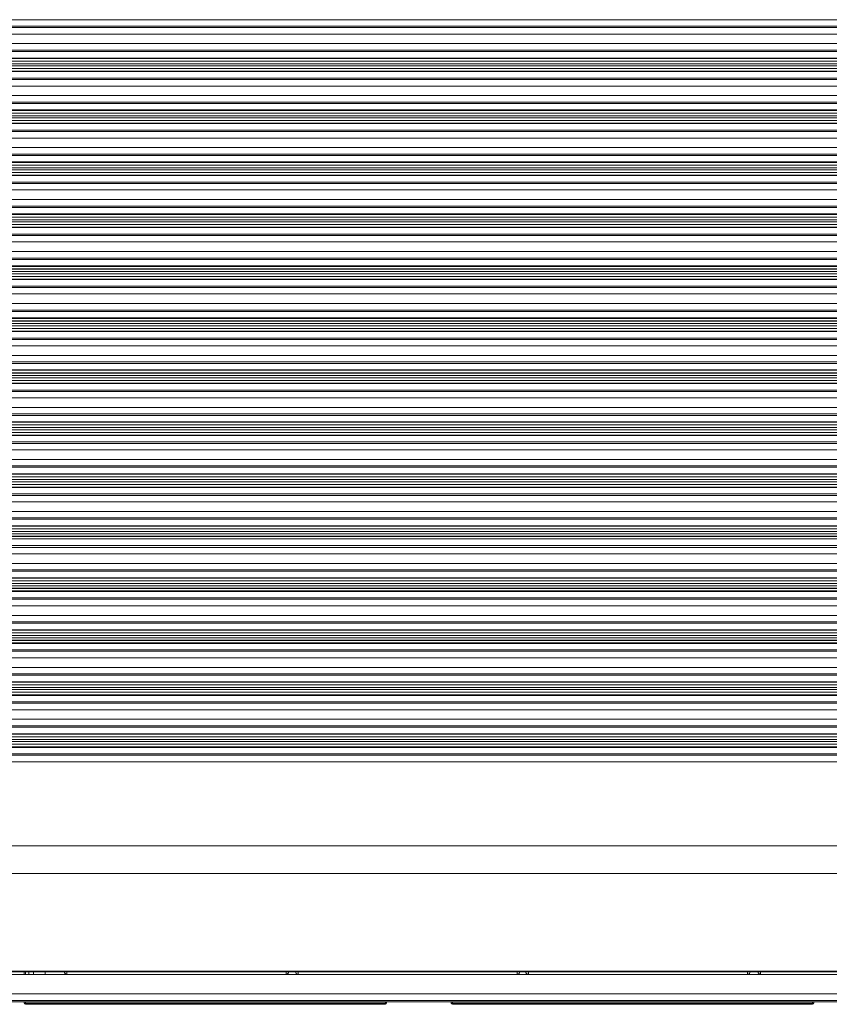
# Model space of a CAD drawing. Header units: millimetres. Extents: x 990 to 1809, y 0 to 562.
# Tile 543 of 550: x 1586 to 1648, y 278 to 354. Entities that reach past the tile are written whole.
import ezdxf

# ---------------------------------------------------------------- set-up
doc = ezdxf.new("R2010")
doc.units = ezdxf.units.MM
doc.layers.add('1', color=7, linetype='Continuous', true_color=0xffffff)
doc.layers.add('10', color=7, linetype='Continuous')

msp = doc.modelspace()

# ---------------------------------------------------------------- linework, layer by layer
at = {"layer": '1', "color": 7, "linetype": 'Continuous', "lineweight": 18}
for p, q in [((1545.848, 354.113), (1691.873, 354.113)), ((1691.873, 353.613), (1545.848, 353.613)), ((1551.247, 353.506), (1686.474, 353.506)), ((1686.474, 353.006), (1551.247, 353.006)), ((1545.848, 351.663), (1691.873, 351.663)), ((1551.247, 352.27), (1686.474, 352.27)), ((1686.474, 351.77), (1551.247, 351.77)), ((1544.572, 351.128), (1693.149, 351.128)), ((1693.149, 350.928), (1544.572, 350.928)), ((1545.221, 350.922), (1692.501, 350.922)), ((1691.873, 351.164), (1545.848, 351.164)), ((1544.572, 350.348), (1693.149, 350.348)), ((1693.149, 350.148), (1544.572, 350.148)), ((1692.501, 350.722), (1545.221, 350.722)), ((1545.221, 350.554), (1692.501, 350.554)), ((1692.501, 350.354), (1545.221, 350.354)), ((1545.848, 350.113), (1691.873, 350.113)), ((1691.873, 349.613), (1545.848, 349.613)), ((1551.247, 349.506), (1686.474, 349.506)), ((1686.474, 349.006), (1551.247, 349.006)), ((1551.247, 348.27), (1686.474, 348.27)), ((1544.572, 347.128), (1693.149, 347.128)), ((1545.848, 347.663), (1691.873, 347.663)), ((1691.873, 347.164), (1545.848, 347.164)), ((1686.474, 347.77), (1551.247, 347.77)), ((1693.149, 346.928), (1544.572, 346.928)), ((1544.572, 346.348), (1693.149, 346.348)), ((1545.221, 346.922), (1692.501, 346.922)), ((1692.501, 346.722), (1545.221, 346.722)), ((1545.221, 346.554), (1692.501, 346.554)), ((1692.501, 346.354), (1545.221, 346.354)), ((1693.149, 346.148), (1544.572, 346.148)), ((1545.848, 346.113), (1691.873, 346.113)), ((1691.873, 345.613), (1545.848, 345.613)), ((1551.247, 345.506), (1686.474, 345.506)), ((1686.474, 345.006), (1551.247, 345.006)), ((1551.247, 344.27), (1686.474, 344.27)), ((1545.848, 343.663), (1691.873, 343.663)), ((1686.474, 343.77), (1551.247, 343.77)), ((1544.572, 343.128), (1693.149, 343.128)), ((1693.149, 342.928), (1544.572, 342.928)), ((1545.221, 342.922), (1692.501, 342.922)), ((1692.501, 342.722), (1545.221, 342.722)), ((1545.221, 342.554), (1692.501, 342.554)), ((1691.873, 343.164), (1545.848, 343.164)), ((1544.572, 342.348), (1693.149, 342.348)), ((1693.149, 342.148), (1544.572, 342.148)), ((1692.501, 342.354), (1545.221, 342.354)), ((1545.848, 342.113), (1691.873, 342.113)), ((1691.873, 341.613), (1545.848, 341.613)), ((1551.247, 341.506), (1686.474, 341.506)), ((1686.474, 341.006), (1551.247, 341.006)), ((1551.247, 340.27), (1686.474, 340.27)), ((1545.848, 339.663), (1691.873, 339.663)), ((1686.474, 339.77), (1551.247, 339.77)), ((1544.572, 339.128), (1693.149, 339.128)), ((1693.149, 338.928), (1544.572, 338.928)), ((1545.221, 338.922), (1692.501, 338.922)), ((1692.501, 338.722), (1545.221, 338.722)), ((1691.873, 339.164), (1545.848, 339.164)), ((1544.572, 338.348), (1693.149, 338.348)), ((1693.149, 338.148), (1544.572, 338.148)), ((1545.221, 338.554), (1692.501, 338.554)), ((1692.501, 338.354), (1545.221, 338.354)), ((1545.848, 338.113), (1691.873, 338.113)), ((1691.873, 337.613), (1545.848, 337.613)), ((1551.247, 337.506), (1686.474, 337.506)), ((1686.474, 337.006), (1551.247, 337.006)), ((1551.247, 336.27), (1686.474, 336.27)), ((1686.474, 335.77), (1551.247, 335.77)), ((1544.572, 335.128), (1693.149, 335.128)), ((1693.149, 334.928), (1544.572, 334.928)), ((1545.848, 335.663), (1691.873, 335.663)), ((1691.873, 335.164), (1545.848, 335.164)), ((1544.572, 334.348), (1693.149, 334.348)), ((1545.221, 334.922), (1692.501, 334.922)), ((1692.501, 334.722), (1545.221, 334.722)), ((1545.221, 334.554), (1692.501, 334.554)), ((1692.501, 334.354), (1545.221, 334.354)), ((1693.149, 334.148), (1544.572, 334.148)), ((1545.848, 334.113), (1691.873, 334.113)), ((1691.873, 333.613), (1545.848, 333.613)), ((1551.247, 333.506), (1686.474, 333.506)), ((1686.474, 333.006), (1551.247, 333.006)), ((1551.247, 332.27), (1686.474, 332.27)), ((1545.848, 331.663), (1691.873, 331.663)), ((1691.873, 331.164), (1545.848, 331.164)), ((1686.474, 331.77), (1551.247, 331.77)), ((1544.572, 331.128), (1693.149, 331.128)), ((1693.149, 330.928), (1544.572, 330.928)), ((1545.221, 330.922), (1692.501, 330.922)), ((1692.501, 330.722), (1545.221, 330.722)), ((1545.221, 330.554), (1692.501, 330.554)), ((1544.572, 330.348), (1693.149, 330.348)), ((1693.149, 330.148), (1544.572, 330.148)), ((1692.501, 330.354), (1545.221, 330.354)), ((1545.848, 330.113), (1691.873, 330.113)), ((1691.873, 329.613), (1545.848, 329.613)), ((1551.247, 329.506), (1686.474, 329.506)), ((1686.474, 329.006), (1551.247, 329.006)), ((1551.247, 328.27), (1686.474, 328.27)), ((1545.848, 327.663), (1691.873, 327.663)), ((1686.474, 327.77), (1551.247, 327.77)), ((1544.572, 327.128), (1693.149, 327.128)), ((1693.149, 326.928), (1544.572, 326.928)), ((1545.221, 326.922), (1692.501, 326.922)), ((1692.501, 326.722), (1545.221, 326.722)), ((1691.873, 327.164), (1545.848, 327.164)), ((1544.572, 326.348), (1693.149, 326.348)), ((1693.149, 326.148), (1544.572, 326.148)), ((1545.221, 326.554), (1692.501, 326.554)), ((1692.501, 326.354), (1545.221, 326.354)), ((1545.848, 326.113), (1691.873, 326.113)), ((1691.873, 325.613), (1545.848, 325.613)), ((1551.247, 325.506), (1686.474, 325.506)), ((1686.474, 325.006), (1551.247, 325.006)), ((1545.848, 323.663), (1691.873, 323.663)), ((1551.247, 324.27), (1686.474, 324.27)), ((1686.474, 323.77), (1551.247, 323.77)), ((1544.572, 323.128), (1693.149, 323.128)), ((1693.149, 322.928), (1544.572, 322.928)), ((1545.221, 322.922), (1692.501, 322.922)), ((1691.873, 323.164), (1545.848, 323.164)), ((1544.572, 322.348), (1693.149, 322.348)), ((1693.149, 322.148), (1544.572, 322.148)), ((1692.501, 322.722), (1545.221, 322.722)), ((1545.221, 322.554), (1692.501, 322.554)), ((1692.501, 322.354), (1545.221, 322.354)), ((1545.848, 322.113), (1691.873, 322.113)), ((1691.873, 321.613), (1545.848, 321.613)), ((1551.247, 321.506), (1686.474, 321.506)), ((1686.474, 321.006), (1551.247, 321.006)), ((1551.247, 320.27), (1686.474, 320.27)), ((1686.474, 319.77), (1551.247, 319.77)), ((1544.572, 319.128), (1693.149, 319.128)), ((1545.848, 319.663), (1691.873, 319.663)), ((1691.873, 319.164), (1545.848, 319.164)), ((1693.149, 318.928), (1544.572, 318.928)), ((1544.572, 318.348), (1693.149, 318.348)), ((1545.221, 318.922), (1692.501, 318.922)), ((1692.501, 318.722), (1545.221, 318.722)), ((1545.221, 318.554), (1692.501, 318.554)), ((1692.501, 318.354), (1545.221, 318.354)), ((1693.149, 318.148), (1544.572, 318.148)), ((1545.848, 318.113), (1691.873, 318.113)), ((1691.873, 317.613), (1545.848, 317.613)), ((1551.247, 317.506), (1686.474, 317.506)), ((1686.474, 317.006), (1551.247, 317.006)), ((1551.247, 316.27), (1686.474, 316.27)), ((1545.848, 315.663), (1691.873, 315.663)), ((1686.474, 315.77), (1551.247, 315.77)), ((1544.572, 315.128), (1693.149, 315.128)), ((1693.149, 314.928), (1544.572, 314.928)), ((1545.221, 314.922), (1692.501, 314.922)), ((1692.501, 314.722), (1545.221, 314.722)), ((1545.221, 314.554), (1692.501, 314.554)), ((1691.873, 315.164), (1545.848, 315.164)), ((1544.572, 314.348), (1693.149, 314.348)), ((1693.149, 314.148), (1544.572, 314.148)), ((1692.501, 314.354), (1545.221, 314.354)), ((1692.889, 313.638), (1544.832, 313.638)), ((1551.247, 313.506), (1686.474, 313.506)), ((1686.474, 313.006), (1551.247, 313.006)), ((1551.247, 312.27), (1686.474, 312.27)), ((1545.848, 311.663), (1691.873, 311.663)), ((1686.474, 311.77), (1551.247, 311.77)), ((1544.572, 311.128), (1693.149, 311.128)), ((1693.149, 310.928), (1544.572, 310.928)), ((1545.221, 310.922), (1692.501, 310.922)), ((1692.501, 310.722), (1545.221, 310.722)), ((1691.873, 311.164), (1545.848, 311.164)), ((1544.572, 310.348), (1693.149, 310.348)), ((1693.149, 310.148), (1544.572, 310.148)), ((1545.221, 310.554), (1692.501, 310.554)), ((1692.501, 310.354), (1545.221, 310.354)), ((1545.848, 310.113), (1691.873, 310.113)), ((1691.873, 309.613), (1545.848, 309.613)), ((1551.247, 309.506), (1686.474, 309.506)), ((1686.474, 309.006), (1551.247, 309.006)), ((1545.848, 307.663), (1691.873, 307.663)), ((1551.247, 308.27), (1686.474, 308.27)), ((1686.474, 307.77), (1551.247, 307.77)), ((1544.572, 307.128), (1693.149, 307.128)), ((1693.149, 306.928), (1544.572, 306.928)), ((1545.221, 306.922), (1692.501, 306.922)), ((1691.873, 307.164), (1545.848, 307.164)), ((1544.572, 306.348), (1693.149, 306.348)), ((1693.149, 306.148), (1544.572, 306.148)), ((1692.501, 306.722), (1545.221, 306.722)), ((1545.221, 306.554), (1692.501, 306.554)), ((1692.501, 306.354), (1545.221, 306.354)), ((1545.848, 306.113), (1691.873, 306.113)), ((1691.873, 305.613), (1545.848, 305.613)), ((1551.247, 305.506), (1686.474, 305.506)), ((1686.474, 305.006), (1551.247, 305.006)), ((1551.247, 304.27), (1686.474, 304.27)), ((1544.572, 303.128), (1693.149, 303.128)), ((1545.848, 303.663), (1691.873, 303.663)), ((1691.873, 303.164), (1545.848, 303.164)), ((1686.474, 303.77), (1551.247, 303.77)), ((1693.149, 302.928), (1544.572, 302.928)), ((1544.572, 302.348), (1693.149, 302.348)), ((1545.221, 302.922), (1692.501, 302.922)), ((1692.501, 302.722), (1545.221, 302.722)), ((1545.221, 302.554), (1692.501, 302.554)), ((1692.501, 302.354), (1545.221, 302.354)), ((1693.149, 302.148), (1544.572, 302.148)), ((1545.848, 302.113), (1691.873, 302.113)), ((1691.873, 301.613), (1545.848, 301.613)), ((1551.247, 301.506), (1686.474, 301.506)), ((1686.474, 301.006), (1551.247, 301.006)), ((1551.247, 300.27), (1686.474, 300.27)), ((1545.848, 299.663), (1691.873, 299.663)), ((1686.474, 299.77), (1551.247, 299.77)), ((1544.572, 299.128), (1693.149, 299.128)), ((1693.149, 298.928), (1544.572, 298.928)), ((1545.221, 298.922), (1692.501, 298.922)), ((1692.501, 298.722), (1545.221, 298.722)), ((1545.221, 298.554), (1692.501, 298.554)), ((1691.873, 299.164), (1545.848, 299.164)), ((1544.572, 298.348), (1693.149, 298.348)), ((1693.149, 298.148), (1544.572, 298.148)), ((1692.501, 298.354), (1545.221, 298.354)), ((1545.848, 298.113), (1691.873, 298.113)), ((1691.873, 297.613), (1545.848, 297.613)), ((1551.247, 297.506), (1686.474, 297.506)), ((1686.474, 297.006), (1551.247, 297.006)), ((1555.474, 290.525), (1682.248, 290.525)), ((1682.248, 288.412), (1555.474, 288.412)), ((1696.698, 280.638), (1541.024, 280.638)), ((1547.96, 280.898), (1689.762, 280.898)), ((1547.96, 280.84), (1689.762, 280.84)), ((1536.875, 279.138), (1700.846, 279.138)), ((1700.846, 278.638), (1536.875, 278.638)), ((1590.344, 278.638), (1590.344, 278.638)), ((1590.344, 278.538), (1590.344, 278.526)), ((1591.875, 278.638), (1591.875, 278.638)), ((1591.875, 278.526), (1591.875, 278.538)), ((1593.844, 278.638), (1593.844, 278.638)), ((1593.844, 278.538), (1593.844, 278.526)), ((1593.985, 278.638), (1593.985, 278.638)), ((1593.985, 278.538), (1593.985, 278.526)), ((1594.703, 278.638), (1594.703, 278.638)), ((1594.703, 278.538), (1594.703, 278.526)), ((1595.209, 278.638), (1595.209, 278.638)), ((1595.209, 278.526), (1595.209, 278.538)), ((1595.375, 278.638), (1595.375, 278.638)), ((1595.375, 278.526), (1595.375, 278.538)), ((1595.416, 278.638), (1595.416, 278.638)), ((1595.416, 278.538), (1595.416, 278.526)), ((1595.565, 278.638), (1595.565, 278.638)), ((1595.565, 278.638), (1595.565, 278.638)), ((1595.565, 278.538), (1595.565, 278.526)), ((1595.565, 278.538), (1595.565, 278.526)), ((1595.91, 278.638), (1595.91, 278.638)), ((1595.91, 278.526), (1595.91, 278.538)), ((1596.056, 278.638), (1596.056, 278.638)), ((1596.056, 278.526), (1596.056, 278.538)), ((1597.184, 278.638), (1597.184, 278.638)), ((1597.184, 278.538), (1597.184, 278.526)), ((1597.344, 278.638), (1597.344, 278.638)), ((1597.344, 278.538), (1597.344, 278.526)), ((1597.36, 278.638), (1597.36, 278.638)), ((1597.36, 278.638), (1597.36, 278.638)), ((1597.36, 278.538), (1597.36, 278.526)), ((1597.36, 278.538), (1597.36, 278.526)), ((1598.875, 278.638), (1598.875, 278.638)), ((1598.875, 278.526), (1598.875, 278.538)), ((1600.844, 278.638), (1600.844, 278.638)), ((1600.844, 278.538), (1600.844, 278.526)), ((1602.232, 278.638), (1602.232, 278.638)), ((1602.232, 278.526), (1602.232, 278.538)), ((1602.375, 278.638), (1602.375, 278.638)), ((1602.375, 278.526), (1602.375, 278.538)), ((1604.855, 278.638), (1604.855, 278.638)), ((1605.686, 278.638), (1605.686, 278.638)), ((1605.729, 278.638), (1605.729, 278.638)), ((1605.729, 278.526), (1605.729, 278.538)), ((1605.868, 278.638), (1605.868, 278.638)), ((1605.868, 278.526), (1605.868, 278.538)), ((1607.852, 278.638), (1607.852, 278.638)), ((1607.852, 278.538), (1607.852, 278.526)), ((1607.86, 278.638), (1607.86, 278.638)), ((1607.86, 278.538), (1607.86, 278.526)), ((1609.229, 278.638), (1609.229, 278.638)), ((1609.229, 278.526), (1609.229, 278.538)), ((1611.269, 278.638), (1611.269, 278.638)), ((1611.269, 278.538), (1611.269, 278.526)), ((1611.843, 278.638), (1611.843, 278.638)), ((1611.843, 278.538), (1611.843, 278.526)), ((1612.176, 278.638), (1612.176, 278.638)), ((1612.176, 278.526), (1612.176, 278.538)), ((1612.52, 278.638), (1612.52, 278.638)), ((1612.52, 278.538), (1612.52, 278.526)), ((1612.8, 278.638), (1612.8, 278.638)), ((1612.8, 278.526), (1612.8, 278.538)), ((1613.026, 278.638), (1613.026, 278.638)), ((1613.026, 278.526), (1613.026, 278.538)), ((1613.233, 278.638), (1613.233, 278.638)), ((1613.233, 278.538), (1613.233, 278.526)), ((1613.382, 278.638), (1613.382, 278.638)), ((1613.382, 278.638), (1613.382, 278.638)), ((1613.382, 278.538), (1613.382, 278.526)), ((1613.382, 278.538), (1613.382, 278.526)), ((1613.727, 278.638), (1613.727, 278.638)), ((1613.727, 278.526), (1613.727, 278.538)), ((1613.873, 278.638), (1613.873, 278.638)), ((1613.873, 278.526), (1613.873, 278.538)), ((1615.001, 278.638), (1615.001, 278.638)), ((1615.001, 278.538), (1615.001, 278.526)), ((1626.656, 278.638), (1626.656, 278.638)), ((1626.656, 278.538), (1626.656, 278.526)), ((1628.043, 278.638), (1628.043, 278.638)), ((1628.043, 278.526), (1628.043, 278.538)), ((1628.186, 278.638), (1628.186, 278.638)), ((1628.186, 278.526), (1628.186, 278.538)), ((1631.02, 278.638), (1631.02, 278.638)), ((1631.02, 278.538), (1631.02, 278.526)), ((1631.686, 278.638), (1631.686, 278.638)), ((1631.686, 278.526), (1631.686, 278.538)), ((1633.663, 278.638), (1633.663, 278.638)), ((1633.663, 278.538), (1633.663, 278.526)), ((1633.804, 278.638), (1633.804, 278.638)), ((1633.804, 278.538), (1633.804, 278.526)), ((1634.57, 278.638), (1634.57, 278.638)), ((1634.57, 278.526), (1634.57, 278.538)), ((1635.179, 278.638), (1635.179, 278.638)), ((1635.179, 278.526), (1635.179, 278.538)), ((1637.163, 278.638), (1637.163, 278.638)), ((1637.163, 278.538), (1637.163, 278.526)), ((1638.208, 278.638), (1638.208, 278.638)), ((1638.208, 278.526), (1638.208, 278.538)), ((1642.048, 278.638), (1642.048, 278.638)), ((1642.048, 278.526), (1642.048, 278.538)), ((1645.179, 278.638), (1645.179, 278.638)), ((1645.179, 278.526), (1645.179, 278.538)), ((1645.317, 278.638), (1645.317, 278.638)), ((1645.317, 278.526), (1645.317, 278.538))]:
    msp.add_line(p, q, dxfattribs=at)
for points in [[(1693.324, 278.638), (1648.585, 278.638), (1603.845, 278.638), (1559.106, 278.638)], [(1693.324, 278.538), (1648.585, 278.538), (1603.845, 278.538), (1559.106, 278.538)]]:
    msp.add_open_spline(points, degree=3, dxfattribs=at)
at = {"layer": '10', "color": 7, "linetype": 'Continuous', "lineweight": 18}
for p, q in [((1586.293, 280.67), (1586.293, 280.84)), ((1586.383, 280.84), (1586.383, 280.638)), ((1586.643, 280.84), (1586.643, 280.67)), ((1587.008, 280.84), (1587.008, 280.638)), ((1587.908, 280.84), (1587.908, 280.638)), ((1589.375, 280.84), (1589.375, 280.838)), ((1589.575, 280.84), (1589.575, 280.838)), ((1589.575, 280.638), (1589.575, 280.838)), ((1589.575, 280.838), (1606.445, 280.838)), ((1606.445, 280.84), (1606.445, 280.838)), ((1606.445, 280.638), (1606.445, 280.838)), ((1606.645, 280.838), (1606.645, 280.84)), ((1607.175, 280.84), (1607.175, 280.838)), ((1607.375, 280.84), (1607.375, 280.838)), ((1607.375, 280.638), (1607.375, 280.838)), ((1607.375, 280.838), (1624.245, 280.838)), ((1624.245, 280.84), (1624.245, 280.838)), ((1624.245, 280.638), (1624.245, 280.838)), ((1624.445, 280.838), (1624.445, 280.84)), ((1624.905, 280.84), (1624.905, 280.838)), ((1625.105, 280.84), (1625.105, 280.838)), ((1625.105, 280.638), (1625.105, 280.838)), ((1625.105, 280.838), (1641.975, 280.838)), ((1641.975, 280.84), (1641.975, 280.838)), ((1641.975, 280.638), (1641.975, 280.838)), ((1642.175, 280.838), (1642.175, 280.84)), ((1642.785, 280.84), (1642.785, 280.838)), ((1642.985, 280.84), (1642.985, 280.838)), ((1642.985, 280.638), (1642.985, 280.838)), ((1642.985, 280.838), (1659.855, 280.838)), ((1586.283, 278.638), (1586.283, 278.638)), ((1586.283, 278.438), (1586.283, 278.538)), ((1586.283, 278.438), (1586.383, 278.438)), ((1586.383, 278.638), (1586.383, 278.638)), ((1586.383, 278.538), (1586.383, 278.438)), ((1586.383, 278.438), (1614.093, 278.438)), ((1586.383, 278.338), (1586.383, 278.438)), ((1614.093, 278.338), (1586.383, 278.338)), ((1614.093, 278.638), (1614.093, 278.638)), ((1614.093, 278.438), (1614.093, 278.538)), ((1614.093, 278.338), (1614.093, 278.438)), ((1614.093, 278.438), (1614.193, 278.438)), ((1614.193, 278.638), (1614.193, 278.638)), ((1614.193, 278.538), (1614.193, 278.438)), ((1619.17, 278.638), (1619.17, 278.638)), ((1619.17, 278.438), (1619.17, 278.538)), ((1619.17, 278.438), (1619.27, 278.438)), ((1619.27, 278.638), (1619.27, 278.638)), ((1619.27, 278.538), (1619.27, 278.438)), ((1619.27, 278.338), (1619.27, 278.438)), ((1619.27, 278.438), (1646.98, 278.438)), ((1646.98, 278.338), (1619.27, 278.338)), ((1646.98, 278.638), (1646.98, 278.638)), ((1646.98, 278.438), (1646.98, 278.538)), ((1646.98, 278.438), (1647.08, 278.438)), ((1646.98, 278.338), (1646.98, 278.438)), ((1647.08, 278.638), (1647.08, 278.638)), ((1647.08, 278.538), (1647.08, 278.438))]:
    msp.add_line(p, q, dxfattribs=at)
for centre, radius, start, end in [((1589.575, 280.838), 0.2, 180, 270), ((1606.445, 280.838), 0.2, 270, 0), ((1607.375, 280.838), 0.2, 180, 270), ((1624.245, 280.838), 0.2, 270, 0), ((1625.105, 280.838), 0.2, 180, 270), ((1641.975, 280.838), 0.2, 270, 0), ((1642.985, 280.838), 0.2, 180, 270), ((1586.383, 278.438), 0.1, 180, 270), ((1614.093, 278.438), 0.1, 270, 0), ((1619.27, 278.438), 0.1, 180, 270), ((1646.98, 278.438), 0.1, 270, 0)]:
    msp.add_arc(centre, radius, start, end, dxfattribs=at)

doc.saveas('drawing.dxf')
